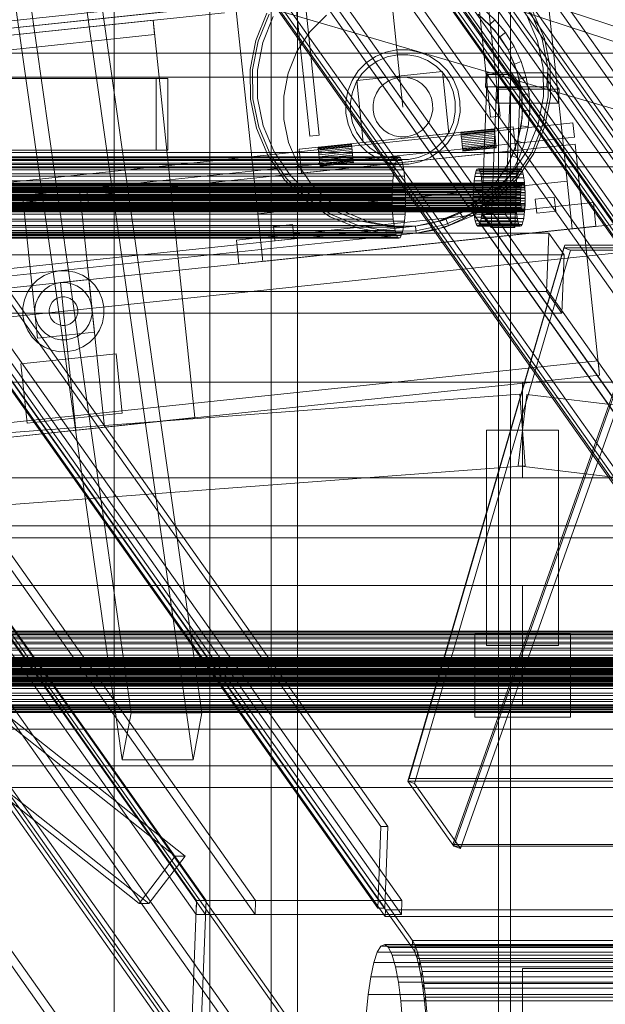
# Model space of a CAD drawing. Header units: millimetres. Extents: x -2233 to 61924, y -68080 to 6847.
# Tile 336 of 656: x 1640 to 1885, y -35775 to -35363. Entities that reach past the tile are written whole.
import ezdxf

# ---------------------------------------------------------------- set-up
doc = ezdxf.new("R2010")
doc.units = ezdxf.units.MM
for name, color, linetype, lineweight in [('COTAS_P', 1, 'Continuous', 0), ('frontal_C04', 7, 'Continuous', 0), ('frontal_C09', 7, 'Continuous', 0), ('frontal_C09-C10', 7, 'Continuous', 0), ('frontal_C10', 7, 'Continuous', 0), ('frontal_secador', 7, 'Continuous', 0), ('frontal_tolva', 7, 'Continuous', 0)]:
    doc.layers.add(name, color=color, linetype=linetype, lineweight=lineweight)
doc.dimstyles.new('R19_100', dxfattribs={"dimtxt": 250, "dimasz": 150, "dimexe": 150, "dimexo": 80, "dimgap": 100, "dimtad": 1, "dimtih": 1, "dimtoh": 1, "dimdsep": 46, "dimcen": 0.09, "dimadec": 0, "dimazin": 0, "dimtfac": 1, "dimtdec": 4, "dimtofl": 0, "dimtmove": 0, "dimatfit": 3, "dimfxl": 1, "dimtolj": 1, "dimtzin": 0, "dimarcsym": 0})

# ---------------------------------------------------------------- blocks, each defined once
blk = doc.blocks.new('DIM_R28_48')
at = {"layer": 'COTAS_P'}
for p, q in [((-1750, -34600), (-1600, -34555)), ((2600, -34600), (2450, -34555)), ((-1750, -35500), (-1750, -34600)), ((-1750, -34600), (2600, -34600)), ((-1750, -34600), (-1600, -34645)), ((2600, -34600), (2450, -34645)), ((2600, -35500), (2600, -34600))]:
    blk.add_line(p, q, dxfattribs=at)
blk.add_text('4350 P', height=250, dxfattribs=at).set_placement((425, -34500))
blk = doc.blocks.new('DIM_R28_50')
at = {"layer": 'COTAS_P'}
for p, q in [((1705.78, -34504.95), (1551.9, -34475.9)), ((-194.22, -34704.95), (1705.78, -34504.95)), ((1705.78, -34504.95), (1561.32, -34565.4)), ((1800, -35400), (1705.78, -34504.95)), ((-194.22, -34704.95), (-49.75, -34644.49)), ((-100, -35600), (-194.22, -34704.95)), ((-194.22, -34704.95), (-40.33, -34734))]:
    blk.add_line(p, q, dxfattribs=at)
blk.add_text('1910.5 P', height=250, rotation=6.009, dxfattribs=at).set_placement((745.32, -34505.49))

msp = doc.modelspace()

# ---------------------------------------------------------------- linework, layer by layer
at = {"layer": 'frontal_C04'}
for p, q in [((2569.479, -35592.073), (1482.065, -35231.605)), ((2567.591, -35597.768), (1480.177, -35237.3)), ((2570.459, -35600.759), (1470.459, -35278.259)), ((1360, -35377.5), (2290, -35377.5)), ((2270, -35377.5), (1580, -35377.5)), ((2290, -35387.5), (1360, -35387.5)), ((1540, -35419), (2600, -35419)), ((1540, -35425), (2600, -35425)), ((650, -35515), (1850, -35515)), ((1850, -35515), (1850, -35555)), ((1850, -35515), (2600, -35515)), ((648.878, -35610.042), (1848.878, -35520.042)), ((1851.787, -35520.107), (1848.213, -35549.893)), ((1848.878, -35520.042), (1851.122, -35549.958)), ((1851.787, -35520.107), (2601.787, -35610.107)), ((1865, -35535), (1835, -35535)), ((1835, -35625), (1835, -35535)), ((1865, -35535), (1865, -35625)), ((651.122, -35639.958), (1851.122, -35549.958)), ((1848.213, -35549.893), (2598.213, -35639.893)), ((650, -35555), (1850, -35555)), ((1850, -35555), (2600, -35555)), ((-1750, -35575), (2600, -35575)), ((-1750, -35580), (2600, -35580)), ((650, -35600), (1850, -35600)), ((1850, -35600), (1850, -35650)), ((1850, -35600), (2600, -35600)), ((1830, -35620), (1870, -35620)), ((1830, -35620), (1830, -35655)), ((1870, -35655), (1870, -35620)), ((1865, -35625), (1835, -35625)), ((650, -35650), (1850, -35650)), ((1850, -35650), (2600, -35650)), ((1830, -35655), (1870, -35655))]:
    msp.add_line(p, q, dxfattribs=at)
at = {"layer": 'frontal_C09'}
for p, q in [((1868.621, -35430.987), (1857.106, -35321.591)), ((1829.102, -35332.583), (1836.64, -35404.187)), ((1840.618, -35403.769), (1833.08, -35332.164)), ((1727.82, -35335.2), (1739.335, -35444.596)), ((1753.52, -35340.539), (1761.057, -35412.143)), ((1765.035, -35411.725), (1757.498, -35340.12)), ((-105.548, -35547.291), (1794.452, -35347.291)), ((-105.234, -35550.275), (1794.766, -35350.275)), ((-45.878, -35541.01), (1734.781, -35353.572)), ((-35.619, -35542.947), (1725.15, -35357.603)), ((1833.348, -35358.806), (1838.439, -35363.511)), ((-35.305, -35545.93), (1725.464, -35360.586)), ((1738.545, -35372.171), (1743.194, -35360.73)), ((1739.504, -35372.455), (1744.079, -35361.195)), ((1741.421, -35373.023), (1745.85, -35362.126)), ((1761.138, -35368.54), (1768.022, -35361.563)), ((1831.46, -35361.138), (1838.437, -35368.022)), ((1836.263, -35365.577), (1831.46, -35361.138)), ((1851.678, -35361.417), (1856.252, -35372.253)), ((1853.435, -35360.463), (1858.161, -35371.66)), ((1854.314, -35359.985), (1859.116, -35371.363)), ((-5.47, -35542.79), (1695.629, -35363.727)), ((1187.937, -35417.168), (1695.629, -35363.727)), ((1713.112, -35529.809), (1695.629, -35363.727)), ((1696.257, -35369.694), (1695.629, -35363.727)), ((1836.263, -35365.577), (1838.439, -35363.511)), ((1840.446, -35370.604), (1836.263, -35365.577)), ((1838.439, -35363.511), (1842.873, -35368.841)), ((-4.842, -35548.757), (1696.257, -35369.694)), ((1188.565, -35423.135), (1696.257, -35369.694)), ((1755.747, -35376.726), (1761.138, -35368.54)), ((1838.437, -35368.022), (1843.937, -35376.135)), ((1840.446, -35370.604), (1842.873, -35368.841)), ((1843.937, -35376.135), (1840.446, -35370.604)), ((1842.873, -35368.841), (1846.573, -35374.703)), ((1859.116, -35371.363), (1861.607, -35383.46)), ((1736.217, -35384.3), (1738.545, -35372.171)), ((1737.212, -35384.392), (1739.504, -35372.455)), ((1739.204, -35384.574), (1741.421, -35373.023)), ((1843.937, -35376.135), (1846.573, -35374.703)), ((1846.573, -35374.703), (1849.477, -35380.999)), ((1856.252, -35372.253), (1858.623, -35383.774)), ((1858.161, -35371.66), (1860.612, -35383.564)), ((1752.057, -35385.807), (1755.747, -35376.726)), ((1784.651, -35381.55), (1788.545, -35378.91)), ((1788.545, -35378.91), (1792.879, -35377.081)), ((1789.499, -35380.668), (1793.473, -35378.991)), ((1792.879, -35377.081), (1797.488, -35376.132)), ((1793.473, -35378.991), (1797.697, -35378.121)), ((1797.488, -35376.132), (1802.192, -35376.1)), ((1797.697, -35378.121), (1802.01, -35378.092)), ((1802.01, -35378.092), (1806.245, -35378.905)), ((1802.192, -35376.1), (1806.813, -35376.987)), ((1806.245, -35378.905), (1810.24, -35380.529)), ((1806.813, -35376.987), (1811.171, -35378.759)), ((1811.171, -35378.759), (1815.101, -35381.346)), ((1843.937, -35376.135), (1847.749, -35385.165)), ((1846.676, -35382.074), (1843.937, -35376.135)), ((1781.346, -35384.899), (1784.651, -35381.55)), ((1782.901, -35386.158), (1785.93, -35383.088)), ((1785.93, -35383.088), (1789.499, -35380.668)), ((1810.24, -35380.529), (1813.842, -35382.901)), ((1813.842, -35382.901), (1816.912, -35385.93)), ((1815.101, -35381.346), (1818.45, -35384.651)), ((1846.676, -35382.074), (1849.477, -35380.999)), ((1848.617, -35388.32), (1846.676, -35382.074)), ((1849.477, -35380.999), (1851.534, -35387.619)), ((1860.612, -35383.564), (1860.694, -35395.718)), ((1861.607, -35383.46), (1861.69, -35395.81)), ((1736.299, -35396.65), (1736.217, -35384.3)), ((1737.294, -35396.545), (1737.212, -35384.392)), ((1739.283, -35396.336), (1739.204, -35384.574)), ((1750.209, -35395.433), (1752.057, -35385.807)), ((1778.759, -35388.829), (1781.346, -35384.899)), ((1780.529, -35389.76), (1782.901, -35386.158)), ((1780.738, -35388.956), (1816.54, -35385.187)), ((1796.291, -35388.063), (1798.691, -35387.569)), ((1798.691, -35387.569), (1801.142, -35387.552)), ((1801.142, -35387.552), (1803.548, -35388.014)), ((1819.262, -35411.044), (1816.54, -35385.187)), ((1816.912, -35385.93), (1819.332, -35389.499)), ((1818.45, -35384.651), (1821.09, -35388.545)), ((1847.749, -35385.165), (1849.725, -35394.766)), ((1848.617, -35388.32), (1851.534, -35387.619)), ((1851.534, -35387.619), (1852.709, -35394.452)), ((1858.623, -35383.774), (1858.702, -35395.536)), ((1776.987, -35393.187), (1778.759, -35388.829)), ((1778.905, -35393.755), (1780.529, -35389.76)), ((1780.738, -35388.956), (1783.46, -35414.813)), ((1790.284, -35392.135), (1792.006, -35390.391)), ((1792.006, -35390.391), (1794.034, -35389.016)), ((1794.034, -35389.016), (1796.291, -35388.063)), ((1803.548, -35388.014), (1805.818, -35388.937)), ((1805.818, -35388.937), (1807.865, -35390.284)), ((1807.865, -35390.284), (1809.609, -35392.006)), ((1819.332, -35389.499), (1821.009, -35393.473)), ((1821.09, -35388.545), (1822.919, -35392.879)), ((1849.725, -35394.766), (1848.617, -35388.32)), ((1750.275, -35405.234), (1750.209, -35395.433)), ((1776.1, -35397.808), (1776.987, -35393.187)), ((1778.092, -35397.99), (1778.905, -35393.755)), ((1788.014, -35396.452), (1788.937, -35394.182)), ((1788.937, -35394.182), (1790.284, -35392.135)), ((1809.609, -35392.006), (1810.984, -35394.034)), ((1810.984, -35394.034), (1811.937, -35396.291)), ((1821.009, -35393.473), (1821.879, -35397.697)), ((1822.919, -35392.879), (1823.868, -35397.488)), ((1849.725, -35394.766), (1852.709, -35394.452)), ((1849.725, -35394.766), (1849.791, -35404.567)), ((1849.983, -35401.301), (1849.725, -35394.766)), ((1852.709, -35394.452), (1852.982, -35401.379)), ((1858.702, -35395.536), (1856.485, -35407.087)), ((1860.694, -35395.718), (1858.403, -35407.655)), ((1861.69, -35395.81), (1859.362, -35407.938)), ((1738.79, -35408.747), (1736.299, -35396.65)), ((1739.745, -35408.45), (1737.294, -35396.545)), ((1741.655, -35407.856), (1739.283, -35396.336)), ((1776.132, -35402.512), (1776.1, -35397.808)), ((1778.121, -35402.303), (1778.092, -35397.99)), ((1787.552, -35398.858), (1788.014, -35396.452)), ((1787.569, -35401.309), (1787.552, -35398.858)), ((1811.937, -35396.291), (1812.431, -35398.691)), ((1812.431, -35398.691), (1812.448, -35401.142)), ((1821.879, -35397.697), (1821.908, -35402.01)), ((1823.868, -35397.488), (1823.9, -35402.192)), ((1777.081, -35407.121), (1776.132, -35402.512)), ((1778.991, -35406.527), (1778.121, -35402.303)), ((1788.063, -35403.709), (1787.569, -35401.309)), ((1789.016, -35405.966), (1788.063, -35403.709)), ((1811.986, -35403.548), (1811.063, -35405.818)), ((1812.448, -35401.142), (1811.986, -35403.548)), ((1821.908, -35402.01), (1821.095, -35406.245)), ((1823.9, -35402.192), (1823.013, -35406.813)), ((1836.64, -35404.187), (1840.618, -35403.769)), ((1849.386, -35407.814), (1849.983, -35401.301)), ((1849.983, -35401.301), (1852.982, -35401.379)), ((1852.982, -35401.379), (1852.349, -35408.283)), ((-168.15, -35621.251), (1871.081, -35406.595)), ((1746.229, -35418.693), (1741.655, -35407.856)), ((1752.251, -35414.835), (1750.275, -35405.234)), ((1756.608, -35417.639), (1846.114, -35408.218)), ((1778.91, -35411.455), (1777.081, -35407.121)), ((1780.668, -35410.501), (1778.991, -35406.527)), ((1790.391, -35407.994), (1789.016, -35405.966)), ((1792.135, -35409.716), (1790.391, -35407.994)), ((1809.716, -35407.865), (1807.994, -35409.609)), ((1811.063, -35405.818), (1809.716, -35407.865)), ((1821.095, -35406.245), (1819.471, -35410.24)), ((1823.013, -35406.813), (1821.241, -35411.171)), ((1847.16, -35418.163), (1846.114, -35408.218)), ((1849.791, -35404.567), (1847.943, -35414.193)), ((1847.943, -35414.193), (1849.386, -35407.814)), ((1849.386, -35407.814), (1852.349, -35408.283)), ((1852.349, -35408.283), (1850.82, -35415.045)), ((1856.485, -35407.087), (1852.057, -35417.983)), ((1858.403, -35407.655), (1853.827, -35418.914)), ((1859.362, -35407.938), (1854.712, -35419.38)), ((1871.709, -35412.562), (1871.081, -35406.595)), ((1743.592, -35420.125), (1738.79, -35408.747)), ((1744.471, -35419.647), (1739.745, -35408.45)), ((1761.057, -35412.143), (1765.035, -35411.725)), ((1781.55, -35415.349), (1778.91, -35411.455)), ((1783.088, -35414.07), (1780.668, -35410.501)), ((1783.46, -35414.813), (1819.262, -35411.044)), ((1794.182, -35411.063), (1792.135, -35409.716)), ((1796.452, -35411.986), (1794.182, -35411.063)), ((1798.858, -35412.448), (1796.452, -35411.986)), ((1801.309, -35412.431), (1798.858, -35412.448)), ((1803.709, -35411.937), (1801.309, -35412.431)), ((1805.966, -35410.984), (1803.709, -35411.937)), ((1807.994, -35409.609), (1805.966, -35410.984)), ((1819.471, -35410.24), (1817.099, -35413.842)), ((1821.241, -35411.171), (1818.654, -35415.101)), ((1824.235, -35410.521), (1838.158, -35409.055)), ((1824.243, -35410.597), (1824.235, -35410.521)), ((1824.243, -35410.597), (1838.166, -35409.132)), ((1824.266, -35410.824), (1824.243, -35410.597)), ((1824.266, -35410.824), (1838.189, -35409.358)), ((1824.305, -35411.191), (1824.266, -35410.824)), ((1824.305, -35411.191), (1838.228, -35409.726)), ((1824.357, -35411.686), (1824.305, -35411.191)), ((1824.357, -35411.686), (1838.28, -35410.22)), ((1824.421, -35412.289), (1824.357, -35411.686)), ((1824.421, -35412.289), (1838.344, -35410.823)), ((1824.493, -35412.977), (1824.421, -35412.289)), ((1824.493, -35412.977), (1838.416, -35411.511)), ((1824.572, -35413.723), (1838.495, -35412.257)), ((1838.166, -35409.132), (1838.158, -35409.055)), ((1838.189, -35409.358), (1838.166, -35409.132)), ((1838.228, -35409.726), (1838.189, -35409.358)), ((1838.28, -35410.22), (1838.228, -35409.726)), ((1838.344, -35410.823), (1838.28, -35410.22)), ((1838.416, -35411.511), (1838.344, -35410.823)), ((1838.495, -35412.257), (1838.416, -35411.511)), ((1838.576, -35413.033), (1838.495, -35412.257)), ((-167.522, -35627.218), (1871.709, -35412.562)), ((-167.208, -35630.202), (1872.023, -35415.546)), ((1756.063, -35423.865), (1752.251, -35414.835)), ((1764.564, -35416.802), (1778.487, -35415.336)), ((1764.572, -35416.878), (1778.495, -35415.413)), ((1764.596, -35417.105), (1778.519, -35415.639)), ((1764.635, -35417.472), (1778.558, -35416.007)), ((1764.687, -35417.967), (1778.61, -35416.501)), ((1778.495, -35415.413), (1778.487, -35415.336)), ((1778.519, -35415.639), (1778.495, -35415.413)), ((1778.558, -35416.007), (1778.519, -35415.639)), ((1778.61, -35416.501), (1778.558, -35416.007)), ((1778.673, -35417.104), (1778.61, -35416.501)), ((1784.899, -35418.654), (1781.55, -35415.349)), ((1786.158, -35417.099), (1783.088, -35414.07)), ((1817.099, -35413.842), (1814.07, -35416.912)), ((1818.654, -35415.101), (1815.349, -35418.45)), ((1824.572, -35413.723), (1824.493, -35412.977)), ((1824.653, -35414.499), (1824.572, -35413.723)), ((1838.576, -35413.033), (1824.653, -35414.499)), ((1824.735, -35415.275), (1824.653, -35414.499)), ((1824.735, -35415.275), (1838.658, -35413.809)), ((1824.735, -35415.275), (1824.814, -35416.021)), ((1824.814, -35416.021), (1838.737, -35414.556)), ((1824.814, -35416.021), (1824.886, -35416.709)), ((1824.886, -35416.709), (1838.809, -35415.243)), ((1824.949, -35417.312), (1838.872, -35415.846)), ((1825.001, -35417.806), (1838.925, -35416.341)), ((1838.576, -35413.033), (1838.658, -35413.809)), ((1838.658, -35413.809), (1838.737, -35414.556)), ((1838.737, -35414.556), (1838.809, -35415.243)), ((1838.809, -35415.243), (1838.872, -35415.846)), ((1838.872, -35415.846), (1838.925, -35416.341)), ((1838.925, -35416.341), (1838.963, -35416.708)), ((1847.943, -35414.193), (1844.253, -35423.274)), ((1845.68, -35420.33), (1847.943, -35414.193)), ((1847.943, -35414.193), (1850.82, -35415.045)), ((1850.82, -35415.045), (1848.421, -35421.549)), ((1882.178, -35512.013), (1872.023, -35415.546)), ((1750.522, -35430.347), (1743.592, -35420.125)), ((1751.291, -35429.708), (1744.471, -35419.647)), ((1752.829, -35428.429), (1746.229, -35418.693)), ((1756.608, -35417.639), (1757.655, -35427.584)), ((1757.655, -35427.584), (1847.16, -35418.163)), ((1764.572, -35416.878), (1764.564, -35416.802)), ((1764.596, -35417.105), (1764.572, -35416.878)), ((1764.635, -35417.472), (1764.596, -35417.105)), ((1764.687, -35417.967), (1764.635, -35417.472)), ((1764.75, -35418.57), (1764.687, -35417.967)), ((1764.75, -35418.57), (1778.673, -35417.104)), ((1764.823, -35419.258), (1764.75, -35418.57)), ((1764.823, -35419.258), (1778.746, -35417.792)), ((1764.901, -35420.004), (1764.823, -35419.258)), ((1764.901, -35420.004), (1778.824, -35418.538)), ((1764.983, -35420.78), (1764.901, -35420.004)), ((1778.906, -35419.314), (1764.983, -35420.78)), ((1765.065, -35421.556), (1778.988, -35420.09)), ((1778.746, -35417.792), (1778.673, -35417.104)), ((1778.824, -35418.538), (1778.746, -35417.792)), ((1778.906, -35419.314), (1778.824, -35418.538)), ((1778.906, -35419.314), (1778.988, -35420.09)), ((1778.988, -35420.09), (1779.066, -35420.837)), ((1788.829, -35421.241), (1784.899, -35418.654)), ((1789.76, -35419.471), (1786.158, -35417.099)), ((1793.755, -35421.095), (1789.76, -35419.471)), ((1810.501, -35419.332), (1806.527, -35421.009)), ((1814.07, -35416.912), (1810.501, -35419.332)), ((1815.349, -35418.45), (1811.455, -35421.09)), ((1824.886, -35416.709), (1824.949, -35417.312)), ((1824.949, -35417.312), (1825.001, -35417.806)), ((1825.001, -35417.806), (1825.04, -35418.174)), ((1825.04, -35418.174), (1838.963, -35416.708)), ((1825.04, -35418.174), (1825.064, -35418.4)), ((1825.064, -35418.4), (1838.987, -35416.935)), ((1825.064, -35418.4), (1825.072, -35418.477)), ((1825.072, -35418.477), (1838.995, -35417.011)), ((1838.963, -35416.708), (1838.987, -35416.935)), ((1838.987, -35416.935), (1838.995, -35417.011)), ((1842.636, -35426.118), (1845.68, -35420.33)), ((1852.057, -35417.983), (1845.588, -35427.807)), ((1845.68, -35420.33), (1848.421, -35421.549)), ((1853.827, -35418.914), (1847.142, -35429.065)), ((1854.712, -35419.38), (1847.92, -35429.694)), ((1761.563, -35431.978), (1756.063, -35423.865)), ((1765.065, -35421.556), (1764.983, -35420.78)), ((1765.065, -35421.556), (1765.143, -35422.302)), ((1765.143, -35422.302), (1779.066, -35420.837)), ((1765.143, -35422.302), (1765.216, -35422.99)), ((1765.216, -35422.99), (1779.139, -35421.524)), ((1765.216, -35422.99), (1765.279, -35423.593)), ((1765.279, -35423.593), (1779.202, -35422.127)), ((1765.279, -35423.593), (1765.331, -35424.088)), ((1765.331, -35424.088), (1779.254, -35422.622)), ((1765.331, -35424.088), (1765.37, -35424.455)), ((1765.37, -35424.455), (1779.293, -35422.99)), ((1765.37, -35424.455), (1765.394, -35424.682)), ((1765.394, -35424.682), (1779.317, -35423.216)), ((1765.394, -35424.682), (1765.402, -35424.758)), ((1765.402, -35424.758), (1779.325, -35423.292)), ((1779.066, -35420.837), (1779.139, -35421.524)), ((1779.139, -35421.524), (1779.202, -35422.127)), ((1779.202, -35422.127), (1779.254, -35422.622)), ((1779.254, -35422.622), (1779.293, -35422.99)), ((1779.293, -35422.99), (1779.317, -35423.216)), ((1779.317, -35423.216), (1779.325, -35423.292)), ((1793.187, -35423.013), (1788.829, -35421.241)), ((1797.808, -35423.9), (1793.187, -35423.013)), ((1797.99, -35421.908), (1793.755, -35421.095)), ((1802.512, -35423.868), (1797.808, -35423.9)), ((1802.303, -35421.879), (1797.99, -35421.908)), ((1806.527, -35421.009), (1802.303, -35421.879)), ((1807.121, -35422.919), (1802.512, -35423.868)), ((1811.455, -35421.09), (1807.121, -35422.919)), ((1844.253, -35423.274), (1838.862, -35431.46)), ((1848.421, -35421.549), (1845.194, -35427.685)), ((1761.201, -35436.69), (1752.829, -35428.429)), ((1845.588, -35427.807), (1837.327, -35436.179)), ((1838.862, -35431.46), (1842.636, -35426.118)), ((1845.194, -35427.685), (1841.194, -35433.348)), ((1842.636, -35426.118), (1845.194, -35427.685)), ((1739.335, -35444.596), (1868.621, -35430.987)), ((1759.314, -35439.021), (1750.522, -35430.347)), ((1759.943, -35438.244), (1751.291, -35429.708)), ((1768.54, -35438.862), (1761.563, -35431.978)), ((1838.862, -35431.46), (1831.978, -35438.437)), ((1834.423, -35436.263), (1838.862, -35431.46)), ((1847.142, -35429.065), (1838.606, -35437.717)), ((1838.862, -35431.46), (1841.194, -35433.348)), ((1847.92, -35429.694), (1839.245, -35438.486)), ((1870.715, -35450.877), (1868.621, -35430.987)), ((1638, -35437.163), (1667.835, -35434.023)), ((1640.984, -35436.849), (1664.852, -35434.337)), ((1640.984, -35436.849), (1647.265, -35496.519)), ((1671.133, -35494.007), (1664.852, -35434.337)), ((1668.464, -35439.99), (1667.835, -35434.023)), ((1771.025, -35443.159), (1761.201, -35436.69)), ((1837.327, -35436.179), (1827.591, -35442.779)), ((1829.396, -35440.446), (1834.423, -35436.263)), ((1834.423, -35436.263), (1836.489, -35438.439)), ((1841.194, -35433.348), (1836.489, -35438.439)), ((1617.116, -35477.571), (1995.028, -35437.791)), ((1638.628, -35443.13), (1668.464, -35439.99)), ((1730.437, -35455.588), (1879.613, -35439.885)), ((1769.628, -35445.814), (1759.314, -35439.021)), ((1770.094, -35444.929), (1759.943, -35438.244)), ((1776.726, -35444.253), (1768.54, -35438.862)), ((1831.978, -35438.437), (1823.865, -35443.937)), ((1823.865, -35443.937), (1829.396, -35440.446)), ((1838.606, -35437.717), (1828.546, -35444.537)), ((1839.245, -35438.486), (1829.023, -35445.416)), ((1829.396, -35440.446), (1831.159, -35442.873)), ((1836.489, -35438.439), (1831.159, -35442.873)), ((1855.326, -35438.419), (1863.282, -35437.582)), ((1855.326, -35438.419), (1855.954, -35444.386)), ((1863.91, -35443.549), (1863.282, -35437.582)), ((1880.66, -35449.83), (1879.613, -35439.885)), ((1739.335, -35444.596), (1741.429, -35464.486)), ((1781.354, -35449.505), (1770.094, -35444.929)), ((1781.921, -35447.587), (1771.025, -35443.159)), ((1785.807, -35447.943), (1776.726, -35444.253)), ((1823.865, -35443.937), (1814.835, -35447.749)), ((1827.591, -35442.779), (1816.755, -35447.353)), ((1828.546, -35444.537), (1817.348, -35449.263)), ((1829.023, -35445.416), (1817.645, -35450.218)), ((1817.926, -35446.676), (1823.865, -35443.937)), ((1823.865, -35443.937), (1825.297, -35446.573)), ((1831.159, -35442.873), (1825.297, -35446.573)), ((1855.954, -35444.386), (1863.91, -35443.549)), ((1745.93, -35449.935), (1753.886, -35449.097)), ((1754.514, -35455.064), (1753.886, -35449.097)), ((1781.07, -35450.463), (1769.628, -35445.814)), ((1793.29, -35451.796), (1781.354, -35449.505)), ((1793.472, -35449.804), (1781.921, -35447.587)), ((1795.433, -35449.791), (1785.807, -35447.943)), ((1816.755, -35447.353), (1805.234, -35449.725)), ((1814.835, -35447.749), (1805.234, -35449.725)), ((1805.234, -35449.725), (1811.68, -35448.617)), ((1817.348, -35449.263), (1805.444, -35451.714)), ((1811.68, -35448.617), (1817.926, -35446.676)), ((1811.68, -35448.617), (1812.381, -35451.534)), ((1819.001, -35449.477), (1812.381, -35451.534)), ((1817.926, -35446.676), (1819.001, -35449.477)), ((1825.297, -35446.573), (1819.001, -35449.477)), ((-94.766, -35649.725), (1805.234, -35449.725)), ((-94.452, -35652.709), (1805.548, -35452.709)), ((1618.372, -35489.505), (1996.284, -35449.725)), ((1731.484, -35465.533), (1880.66, -35449.83)), ((1741.429, -35464.486), (1870.715, -35450.877)), ((1745.93, -35449.935), (1746.558, -35455.902)), ((1793.198, -35452.792), (1781.07, -35450.463)), ((1805.548, -35452.709), (1793.198, -35452.792)), ((1805.444, -35451.714), (1793.29, -35451.796)), ((1805.234, -35449.725), (1793.472, -35449.804)), ((1805.234, -35449.725), (1795.433, -35449.791)), ((1805.548, -35452.709), (1805.234, -35449.725)), ((1817.645, -35450.218), (1805.548, -35452.709)), ((1812.381, -35451.534), (1805.548, -35452.709)), ((1730.437, -35455.588), (1731.484, -35465.533)), ((1746.558, -35455.902), (1754.514, -35455.064)), ((1650.038, -35470.379), (1653.108, -35469.084)), ((1653.108, -35469.084), (1656.372, -35468.412)), ((1656.372, -35468.412), (1659.705, -35468.389)), ((1659.705, -35468.389), (1662.978, -35469.017)), ((1662.978, -35469.017), (1666.065, -35470.272)), ((1644.939, -35474.622), (1647.28, -35472.249)), ((1647.28, -35472.249), (1650.038, -35470.379)), ((1652.425, -35474.773), (1654.592, -35473.858)), ((1654.592, -35473.858), (1656.896, -35473.384)), ((1656.896, -35473.384), (1668.83, -35472.128)), ((1656.896, -35473.384), (1659.248, -35473.368)), ((1656.896, -35473.384), (1663.386, -35535.043)), ((1659.248, -35473.368), (1661.558, -35473.812)), ((1661.558, -35473.812), (1663.738, -35474.697)), ((1666.065, -35470.272), (1668.848, -35472.105)), ((1675.32, -35533.787), (1668.83, -35472.128)), ((1668.848, -35472.105), (1671.221, -35474.446)), ((1641.851, -35480.492), (1643.106, -35477.405)), ((1643.106, -35477.405), (1644.939, -35474.622)), ((1647.531, -35479.732), (1648.825, -35477.768)), ((1648.825, -35477.768), (1650.477, -35476.093)), ((1650.477, -35476.093), (1652.425, -35474.773)), ((1663.738, -35474.697), (1665.702, -35475.991)), ((1665.702, -35475.991), (1667.377, -35477.643)), ((1667.377, -35477.643), (1668.697, -35479.591)), ((1671.221, -35474.446), (1673.091, -35477.204)), ((1673.091, -35477.204), (1674.387, -35480.274)), ((1641.223, -35483.765), (1641.851, -35480.492)), ((1646.202, -35484.222), (1646.646, -35481.912)), ((1646.646, -35481.912), (1647.531, -35479.732)), ((1652.842, -35482.525), (1653.489, -35481.543)), ((1653.489, -35481.543), (1654.315, -35480.706)), ((1654.315, -35480.706), (1655.288, -35480.046)), ((1655.288, -35480.046), (1656.372, -35479.588)), ((1656.372, -35479.588), (1657.524, -35479.351)), ((1657.524, -35479.351), (1658.7, -35479.343)), ((1658.7, -35479.343), (1659.855, -35479.565)), ((1659.855, -35479.565), (1660.945, -35480.008)), ((1660.945, -35480.008), (1661.927, -35480.655)), ((1661.927, -35480.655), (1662.765, -35481.481)), ((1662.765, -35481.481), (1663.425, -35482.454)), ((1663.425, -35482.454), (1663.882, -35483.538)), ((1668.697, -35479.591), (1669.612, -35481.758)), ((1669.612, -35481.758), (1670.086, -35484.062)), ((1674.387, -35480.274), (1675.059, -35483.538)), ((1641.246, -35487.098), (1641.223, -35483.765)), ((1646.218, -35486.574), (1646.202, -35484.222)), ((1646.692, -35488.878), (1646.218, -35486.574)), ((1652.177, -35484.77), (1652.399, -35483.615)), ((1652.185, -35485.946), (1652.177, -35484.77)), ((1652.422, -35487.098), (1652.185, -35485.946)), ((1652.399, -35483.615), (1652.842, -35482.525)), ((1663.882, -35483.538), (1664.119, -35484.69)), ((1664.127, -35485.866), (1663.905, -35487.021)), ((1664.119, -35484.69), (1664.127, -35485.866)), ((1670.102, -35486.414), (1669.658, -35488.724)), ((1670.086, -35484.062), (1670.102, -35486.414)), ((1675.059, -35483.538), (1675.081, -35486.871)), ((1641.918, -35490.362), (1641.246, -35487.098)), ((1643.214, -35493.432), (1641.918, -35490.362)), ((1647.607, -35491.046), (1646.692, -35488.878)), ((1652.88, -35488.182), (1652.422, -35487.098)), ((1653.54, -35489.155), (1652.88, -35488.182)), ((1654.377, -35489.982), (1653.54, -35489.155)), ((1655.359, -35490.628), (1654.377, -35489.982)), ((1656.449, -35491.071), (1655.359, -35490.628)), ((1661.016, -35490.591), (1659.932, -35491.048)), ((1661.989, -35489.931), (1661.016, -35490.591)), ((1662.816, -35489.093), (1661.989, -35489.931)), ((1663.462, -35488.111), (1662.816, -35489.093)), ((1663.905, -35487.021), (1663.462, -35488.111)), ((1669.658, -35488.724), (1668.773, -35490.904)), ((1674.453, -35490.144), (1673.198, -35493.231)), ((1675.081, -35486.871), (1674.453, -35490.144)), ((1645.084, -35496.191), (1643.214, -35493.432)), ((1647.265, -35496.519), (1671.133, -35494.007)), ((1648.927, -35492.993), (1647.607, -35491.046)), ((1650.602, -35494.645), (1648.927, -35492.993)), ((1652.566, -35495.939), (1650.602, -35494.645)), ((1657.604, -35491.293), (1656.449, -35491.071)), ((1658.78, -35491.285), (1657.604, -35491.293)), ((1659.932, -35491.048), (1658.78, -35491.285)), ((1665.827, -35494.543), (1663.88, -35495.863)), ((1667.479, -35492.868), (1665.827, -35494.543)), ((1668.773, -35490.904), (1667.479, -35492.868)), ((1673.198, -35493.231), (1671.365, -35496.014)), ((1647.456, -35498.531), (1645.084, -35496.191)), ((1650.239, -35500.364), (1647.456, -35498.531)), ((1654.746, -35496.824), (1652.566, -35495.939)), ((1657.056, -35497.268), (1654.746, -35496.824)), ((1659.408, -35497.252), (1657.056, -35497.268)), ((1661.712, -35496.778), (1659.408, -35497.252)), ((1663.88, -35495.863), (1661.712, -35496.778)), ((1669.025, -35498.387), (1666.266, -35500.257)), ((1671.365, -35496.014), (1669.025, -35498.387)), ((1653.326, -35501.619), (1650.239, -35500.364)), ((1656.599, -35502.247), (1653.326, -35501.619)), ((1659.932, -35502.225), (1656.599, -35502.247)), ((1663.196, -35501.553), (1659.932, -35502.225)), ((1666.266, -35500.257), (1663.196, -35501.553)), ((-157.681, -35720.702), (1881.549, -35506.046)), ((1640.356, -35507.302), (1680.136, -35503.115)), ((1682.753, -35527.977), (1680.136, -35503.115)), ((1882.178, -35512.013), (1881.549, -35506.046)), ((1640.356, -35507.302), (1642.973, -35532.165)), ((-157.053, -35726.669), (1882.178, -35512.013)), ((1205.419, -35583.25), (1713.112, -35529.809)), ((1642.973, -35532.165), (1682.753, -35527.977)), ((1663.386, -35535.043), (1675.32, -35533.787))]:
    msp.add_line(p, q, dxfattribs=at)
at = {"layer": 'frontal_C09-C10'}
for p, q in [((1867.707, -35457.728), (1802.591, -35680.609)), ((1867.249, -35458.841), (1867.707, -35457.728)), ((1976.211, -35457.728), (1867.707, -35457.728)), ((1802.133, -35681.722), (1867.249, -35458.841)), ((1804.915, -35682.745), (1870.031, -35459.864)), ((1820.867, -35708.255), (1909.511, -35458.206)), ((1821.349, -35708.889), (1909.993, -35458.841)), ((1912.775, -35459.864), (1824.131, -35709.912)), ((1867.249, -35458.841), (1975.753, -35458.841)), ((1909.993, -35458.841), (1867.249, -35458.841)), ((1870.031, -35459.864), (1867.249, -35458.841)), ((1870.031, -35459.864), (1912.775, -35459.864)), ((1802.133, -35681.722), (1802.591, -35680.609)), ((2019.14, -35681.722), (1802.133, -35681.722)), ((1802.133, -35681.722), (1821.349, -35708.889)), ((1802.133, -35681.722), (1804.915, -35682.745)), ((1802.591, -35680.609), (2019.598, -35680.609)), ((1824.131, -35709.912), (1804.915, -35682.745)), ((2037.873, -35708.255), (1820.867, -35708.255)), ((1821.349, -35708.889), (1820.867, -35708.255)), ((1821.349, -35708.889), (1824.131, -35709.912)), ((1821.349, -35708.889), (2038.355, -35708.889))]:
    msp.add_line(p, q, dxfattribs=at)
at = {"layer": 'frontal_C10'}
for p, q in [((359.992, -33677.868), (1790.776, -35700.701)), ((1793.736, -35700.701), (362.951, -33677.868)), ((662.815, -33677.868), (2093.599, -35700.701)), ((2096.558, -35700.701), (665.774, -33677.868)), ((354.013, -33698.376), (1804.013, -35748.376)), ((2099.932, -35748.376), (649.932, -33698.376)), ((1803.902, -35751.298), (353.902, -33701.298)), ((649.82, -33701.298), (2099.82, -35751.298)), ((1789.474, -35734.793), (358.689, -33711.96)), ((361.649, -33711.96), (1792.433, -35734.793)), ((2092.297, -35734.793), (661.512, -33711.96)), ((664.471, -33711.96), (2095.256, -35734.793)), ((1792.581, -35738.373), (364.999, -33720.068)), ((365.111, -33717.146), (1792.693, -35735.451)), ((660.918, -33720.068), (2088.499, -35738.373)), ((2088.611, -35735.451), (661.029, -33717.146)), ((299.769, -33726.859), (1717.743, -35731.581)), ((1799.614, -35731.581), (381.64, -33726.859)), ((653.885, -33726.859), (2071.859, -35731.581)), ((1717.52, -35737.425), (299.546, -33732.704)), ((381.417, -33732.704), (1799.391, -35737.425)), ((2071.635, -35737.425), (653.661, -33732.704)), ((266.331, -33747.789), (1738.749, -35829.484)), ((1763.409, -35829.484), (290.991, -33747.789)), ((685.549, -33747.789), (2157.967, -35829.484)), ((2182.627, -35829.484), (710.208, -33747.789)), ((1738.526, -35835.328), (266.108, -33753.633)), ((290.768, -33753.633), (1763.186, -35835.328)), ((2157.744, -35835.328), (685.325, -33753.633)), ((709.985, -33753.633), (2182.403, -35835.328)), ((265.996, -33756.555), (1738.414, -35838.25)), ((1742.36, -35838.25), (269.942, -33756.555)), ((705.928, -33756.555), (2178.346, -35838.25)), ((2182.292, -35838.25), (709.873, -33756.555)), ((350.18, -33798.702), (1800.18, -35848.702)), ((2096.098, -35848.702), (646.098, -33798.702)), ((1800.068, -35851.624), (350.068, -33801.624)), ((645.987, -33801.624), (2095.987, -35851.624)), ((1759.687, -35926.888), (287.269, -33845.193)), ((681.827, -33845.193), (2154.245, -35926.888)), ((2178.905, -35926.888), (706.487, -33845.193)), ((287.046, -33851.037), (1759.464, -35932.732)), ((2154.022, -35932.732), (681.603, -33851.037)), ((2174.736, -35932.732), (702.318, -33851.037)), ((706.263, -33851.037), (2178.682, -35932.732)), ((1619.197, -35178.116), (1686.452, -35653.2)), ((1716.043, -35653.2), (1648.789, -35178.116)), ((1749.022, -35188.694), (1940.858, -35459.911)), ((1682.714, -35672.776), (1615.459, -35197.691)), ((1712.306, -35672.776), (1645.051, -35197.691)), ((1940.635, -35465.756), (1748.799, -35194.538)), ((1679.379, -35277.639), (1679.379, -35988)), ((1719.379, -35988), (1719.379, -35279.167)), ((1679.379, -35988), (1679.379, -35286.809)), ((1719.379, -35988), (1719.379, -35288.338)), ((1955.357, -35622.575), (1763.521, -35351.358)), ((1767.466, -35351.358), (1959.303, -35622.575)), ((1833.036, -35444.831), (1835.269, -35386.389)), ((1834.565, -35391.554), (1834.789, -35385.71)), ((1860.435, -35385.71), (1834.789, -35385.71)), ((1834.789, -35385.71), (1839.593, -35392.501)), ((1845.133, -35386.389), (1835.269, -35386.389)), ((1835.269, -35386.389), (1839.112, -35391.822)), ((1842.9, -35444.831), (1845.133, -35386.389)), ((1848.976, -35391.822), (1845.133, -35386.389)), ((1860.212, -35391.554), (1860.435, -35385.71)), ((1865.239, -35392.501), (1860.435, -35385.71)), ((1696.913, -35387.988), (1292.491, -35387.988)), ((1297.423, -35387.988), (1701.845, -35387.988)), ((1696.913, -35417.988), (1696.913, -35387.988)), ((1696.913, -35387.988), (1701.845, -35387.988)), ((1701.845, -35387.988), (1701.845, -35417.988)), ((1839.369, -35398.346), (1834.565, -35391.554)), ((1834.565, -35391.554), (1860.212, -35391.554)), ((1836.879, -35450.264), (1839.112, -35391.822)), ((1839.112, -35391.822), (1848.976, -35391.822)), ((1848.976, -35391.822), (1846.743, -35450.264)), ((1860.212, -35391.554), (1865.016, -35398.346)), ((1704.91, -35713.134), (1300.489, -35393.134)), ((1304.599, -35393.134), (1709.02, -35713.134)), ((1839.369, -35398.346), (1839.593, -35392.501)), ((1839.593, -35392.501), (1865.239, -35392.501)), ((1865.239, -35392.501), (1865.016, -35398.346)), ((1865.016, -35398.346), (1839.369, -35398.346)), ((1689.738, -35732.842), (1285.316, -35412.842)), ((1693.848, -35732.842), (1289.426, -35412.842)), ((1696.913, -35417.988), (1292.491, -35417.988)), ((1701.845, -35417.988), (1297.423, -35417.988)), ((1701.845, -35417.988), (1696.913, -35417.988)), ((1796.862, -35423.377), (1486.148, -35423.377)), ((1797.354, -35421.901), (1486.64, -35421.901)), ((1797.883, -35421.036), (1487.169, -35421.036)), ((1798.429, -35420.816), (1487.715, -35420.816)), ((1798.973, -35421.249), (1488.259, -35421.249)), ((1799.492, -35422.318), (1488.778, -35422.318)), ((1799.966, -35423.982), (1489.252, -35423.982)), ((1796.862, -35423.377), (1796.428, -35425.408)), ((1797.354, -35421.901), (1796.862, -35423.377)), ((1797.883, -35421.036), (1797.354, -35421.901)), ((1798.429, -35420.816), (1797.883, -35421.036)), ((1798.973, -35421.249), (1798.429, -35420.816)), ((1799.492, -35422.318), (1798.973, -35421.249)), ((1799.966, -35423.982), (1799.492, -35422.318)), ((1800.378, -35426.178), (1799.966, -35423.982)), ((1796.067, -35427.915), (1485.353, -35427.915)), ((1796.428, -35425.408), (1485.714, -35425.408)), ((1800.378, -35426.178), (1489.664, -35426.178)), ((1800.712, -35428.82), (1489.998, -35428.82)), ((1796.067, -35427.915), (1795.794, -35430.802)), ((1796.428, -35425.408), (1796.067, -35427.915)), ((1800.712, -35428.82), (1800.378, -35426.178)), ((1800.955, -35431.808), (1800.712, -35428.82)), ((1830.035, -35429.055), (1830.341, -35427.621)), ((1830.341, -35427.621), (1830.688, -35426.579)), ((1848.096, -35427.621), (1830.341, -35427.621)), ((1830.688, -35426.579), (1831.061, -35425.969)), ((1848.443, -35426.579), (1830.688, -35426.579)), ((1831.061, -35425.969), (1831.447, -35425.813)), ((1848.817, -35425.969), (1831.061, -35425.969)), ((1831.447, -35425.813), (1831.831, -35426.119)), ((1849.202, -35425.813), (1831.447, -35425.813)), ((1831.831, -35426.119), (1832.197, -35426.873)), ((1849.586, -35426.119), (1831.831, -35426.119)), ((1832.197, -35426.873), (1832.532, -35428.048)), ((1849.952, -35426.873), (1832.197, -35426.873)), ((1832.532, -35428.048), (1832.823, -35429.598)), ((1850.287, -35428.048), (1832.532, -35428.048)), ((1848.096, -35427.621), (1847.79, -35429.055)), ((1848.443, -35426.579), (1848.096, -35427.621)), ((1848.817, -35425.969), (1848.443, -35426.579)), ((1849.202, -35425.813), (1848.817, -35425.969)), ((1849.586, -35426.119), (1849.202, -35425.813)), ((1849.952, -35426.873), (1849.586, -35426.119)), ((1850.287, -35428.048), (1849.952, -35426.873)), ((1850.578, -35429.598), (1850.287, -35428.048)), ((1849.604, -35432.714), (1435.319, -35432.714)), ((1849.778, -35432.193), (1435.492, -35432.193)), ((1849.964, -35431.888), (1435.679, -35431.888)), ((1850.157, -35431.81), (1435.872, -35431.81)), ((1850.349, -35431.963), (1436.064, -35431.963)), ((1850.532, -35432.34), (1436.247, -35432.34)), ((1850.7, -35432.928), (1436.414, -35432.928)), ((1795.794, -35430.802), (1485.079, -35430.802)), ((1800.955, -35431.808), (1490.241, -35431.808)), ((1795.794, -35430.802), (1795.618, -35433.959)), ((1801.097, -35435.026), (1800.955, -35431.808)), ((1829.463, -35435.091), (1829.587, -35432.863)), ((1829.587, -35432.863), (1829.78, -35430.824)), ((1847.342, -35432.863), (1829.587, -35432.863)), ((1829.78, -35430.824), (1830.035, -35429.055)), ((1847.535, -35430.824), (1829.78, -35430.824)), ((1847.79, -35429.055), (1830.035, -35429.055)), ((1832.823, -35429.598), (1833.059, -35431.463)), ((1850.578, -35429.598), (1832.823, -35429.598)), ((1833.059, -35431.463), (1833.23, -35433.572)), ((1850.814, -35431.463), (1833.059, -35431.463)), ((1847.342, -35432.863), (1847.218, -35435.091)), ((1847.535, -35430.824), (1847.342, -35432.863)), ((1847.79, -35429.055), (1847.535, -35430.824)), ((1849.604, -35432.714), (1849.451, -35433.431)), ((1849.778, -35432.193), (1849.604, -35432.714)), ((1849.964, -35431.888), (1849.778, -35432.193)), ((1850.157, -35431.81), (1849.964, -35431.888)), ((1850.349, -35431.963), (1850.157, -35431.81)), ((1850.532, -35432.34), (1850.349, -35431.963)), ((1850.7, -35432.928), (1850.532, -35432.34)), ((1850.814, -35431.463), (1850.578, -35429.598)), ((1850.845, -35433.703), (1850.7, -35432.928)), ((1850.985, -35433.572), (1850.814, -35431.463)), ((1434.879, -35436.449), (1849.165, -35436.449)), ((1849.227, -35435.335), (1434.941, -35435.335)), ((1849.323, -35434.316), (1435.038, -35434.316)), ((1849.451, -35433.431), (1435.165, -35433.431)), ((1850.845, -35433.703), (1436.56, -35433.703)), ((1850.963, -35434.635), (1436.678, -35434.635)), ((1851.049, -35435.69), (1436.763, -35435.69)), ((1851.099, -35436.826), (1436.813, -35436.826)), ((1484.904, -35433.959), (1795.618, -35433.959)), ((1801.097, -35435.026), (1490.383, -35435.026)), ((1795.618, -35433.959), (1795.547, -35437.263)), ((1801.133, -35438.352), (1801.097, -35435.026)), ((1829.412, -35437.423), (1829.463, -35435.091)), ((1829.463, -35435.091), (1847.218, -35435.091)), ((1833.23, -35433.572), (1833.33, -35435.844)), ((1850.985, -35433.572), (1833.23, -35433.572)), ((1833.33, -35435.844), (1833.356, -35438.192)), ((1851.085, -35435.844), (1833.33, -35435.844)), ((1847.218, -35435.091), (1847.168, -35437.423)), ((1849.165, -35436.449), (1849.14, -35437.615)), ((1849.227, -35435.335), (1849.165, -35436.449)), ((1849.323, -35434.316), (1849.227, -35435.335)), ((1849.451, -35433.431), (1849.323, -35434.316)), ((1850.963, -35434.635), (1850.845, -35433.703)), ((1851.049, -35435.69), (1850.963, -35434.635)), ((1851.085, -35435.844), (1850.985, -35433.572)), ((1851.099, -35436.826), (1851.049, -35435.69)), ((1851.111, -35438.192), (1851.085, -35435.844)), ((1851.112, -35437.999), (1851.099, -35436.826)), ((1849.14, -35437.615), (1434.854, -35437.615)), ((1849.153, -35438.789), (1434.867, -35438.789)), ((1849.203, -35439.925), (1434.917, -35439.925)), ((1849.288, -35440.979), (1435.003, -35440.979)), ((1850.928, -35441.299), (1436.642, -35441.299)), ((1851.024, -35440.28), (1436.739, -35440.28)), ((1851.086, -35439.166), (1436.801, -35439.166)), ((1851.112, -35437.999), (1436.826, -35437.999)), ((1795.547, -35437.263), (1484.833, -35437.263)), ((1795.583, -35440.588), (1484.869, -35440.588)), ((1801.133, -35438.352), (1490.419, -35438.352)), ((1795.547, -35437.263), (1795.583, -35440.588)), ((1795.583, -35440.588), (1795.725, -35443.807)), ((1801.062, -35441.656), (1801.133, -35438.352)), ((1829.438, -35439.77), (1829.412, -35437.423)), ((1847.168, -35437.423), (1829.412, -35437.423)), ((1829.538, -35442.042), (1829.438, -35439.77)), ((1847.193, -35439.77), (1829.438, -35439.77)), ((1833.306, -35440.524), (1833.182, -35442.752)), ((1833.356, -35438.192), (1833.306, -35440.524)), ((1851.061, -35440.524), (1833.306, -35440.524)), ((1851.111, -35438.192), (1833.356, -35438.192)), ((1847.168, -35437.423), (1847.193, -35439.77)), ((1847.193, -35439.77), (1847.293, -35442.042)), ((1849.14, -35437.615), (1849.153, -35438.789)), ((1849.153, -35438.789), (1849.203, -35439.925)), ((1849.203, -35439.925), (1849.288, -35440.979)), ((1849.288, -35440.979), (1849.406, -35441.912)), ((1850.8, -35442.184), (1850.928, -35441.299)), ((1850.928, -35441.299), (1851.024, -35440.28)), ((1850.937, -35442.752), (1851.061, -35440.524)), ((1851.024, -35440.28), (1851.086, -35439.166)), ((1851.061, -35440.524), (1851.111, -35438.192)), ((1851.086, -35439.166), (1851.112, -35437.999)), ((1849.406, -35441.912), (1435.121, -35441.912)), ((1849.552, -35442.687), (1435.266, -35442.687)), ((1849.719, -35443.274), (1435.434, -35443.274)), ((1849.902, -35443.652), (1435.617, -35443.652)), ((1850.094, -35443.804), (1435.809, -35443.804)), ((1850.287, -35443.726), (1436.002, -35443.726)), ((1850.474, -35443.421), (1436.188, -35443.421)), ((1850.647, -35442.9), (1436.362, -35442.9)), ((1850.8, -35442.184), (1436.515, -35442.184)), ((1795.725, -35443.807), (1485.011, -35443.807)), ((1800.886, -35444.812), (1490.172, -35444.812)), ((1801.062, -35441.656), (1490.348, -35441.656)), ((1795.725, -35443.807), (1795.968, -35446.795)), ((1800.613, -35447.7), (1800.886, -35444.812)), ((1800.886, -35444.812), (1801.062, -35441.656)), ((1829.71, -35444.151), (1829.538, -35442.042)), ((1847.293, -35442.042), (1829.538, -35442.042)), ((1829.945, -35446.017), (1829.71, -35444.151)), ((1847.465, -35444.151), (1829.71, -35444.151)), ((1832.989, -35444.79), (1832.734, -35446.56)), ((1833.182, -35442.752), (1832.989, -35444.79)), ((1850.744, -35444.79), (1832.989, -35444.79)), ((1836.879, -35450.264), (1833.036, -35444.831)), ((1833.036, -35444.831), (1842.9, -35444.831)), ((1850.937, -35442.752), (1833.182, -35442.752)), ((1842.9, -35444.831), (1846.743, -35450.264)), ((1847.293, -35442.042), (1847.465, -35444.151)), ((1847.465, -35444.151), (1847.7, -35446.017)), ((1849.406, -35441.912), (1849.552, -35442.687)), ((1849.552, -35442.687), (1849.719, -35443.274)), ((1849.719, -35443.274), (1849.902, -35443.652)), ((1849.902, -35443.652), (1850.094, -35443.804)), ((1850.094, -35443.804), (1850.287, -35443.726)), ((1850.287, -35443.726), (1850.474, -35443.421)), ((1850.474, -35443.421), (1850.647, -35442.9)), ((1850.489, -35446.56), (1850.744, -35444.79)), ((1850.647, -35442.9), (1850.8, -35442.184)), ((1850.744, -35444.79), (1850.937, -35442.752)), ((1795.968, -35446.795), (1485.254, -35446.795)), ((1796.302, -35449.437), (1485.587, -35449.437)), ((1800.613, -35447.7), (1489.899, -35447.7)), ((1795.968, -35446.795), (1796.302, -35449.437)), ((1796.302, -35449.437), (1796.714, -35451.633)), ((1800.252, -35450.207), (1800.613, -35447.7)), ((1830.236, -35447.566), (1829.945, -35446.017)), ((1847.7, -35446.017), (1829.945, -35446.017)), ((1830.571, -35448.741), (1830.236, -35447.566)), ((1847.991, -35447.566), (1830.236, -35447.566)), ((1830.938, -35449.496), (1830.571, -35448.741)), ((1848.326, -35448.741), (1830.571, -35448.741)), ((1831.321, -35449.801), (1830.938, -35449.496)), ((1848.693, -35449.496), (1830.938, -35449.496)), ((1832.08, -35449.035), (1831.707, -35449.646)), ((1832.427, -35447.993), (1832.08, -35449.035)), ((1849.835, -35449.035), (1832.08, -35449.035)), ((1832.734, -35446.56), (1832.427, -35447.993)), ((1850.182, -35447.993), (1832.427, -35447.993)), ((1850.489, -35446.56), (1832.734, -35446.56)), ((1847.7, -35446.017), (1847.991, -35447.566)), ((1847.991, -35447.566), (1848.326, -35448.741)), ((1848.326, -35448.741), (1848.693, -35449.496)), ((1848.693, -35449.496), (1849.076, -35449.801)), ((1849.462, -35449.646), (1849.835, -35449.035)), ((1849.835, -35449.035), (1850.182, -35447.993)), ((1850.182, -35447.993), (1850.489, -35446.56)), ((1860.975, -35452.76), (1417.097, -35452.76)), ((1796.714, -35451.633), (1486, -35451.633)), ((1797.188, -35453.297), (1486.474, -35453.297)), ((1799.817, -35452.237), (1489.103, -35452.237)), ((1800.252, -35450.207), (1489.538, -35450.207)), ((1796.714, -35451.633), (1797.188, -35453.297)), ((1797.188, -35453.297), (1797.707, -35454.366)), ((1799.326, -35453.713), (1799.817, -35452.237)), ((1799.817, -35452.237), (1800.252, -35450.207)), ((1831.707, -35449.646), (1831.321, -35449.801)), ((1849.076, -35449.801), (1831.321, -35449.801)), ((1849.462, -35449.646), (1831.707, -35449.646)), ((1846.743, -35450.264), (1836.879, -35450.264)), ((1849.076, -35449.801), (1849.462, -35449.646)), ((1860.044, -35477.111), (1860.975, -35452.76)), ((1867.38, -35461.816), (1860.975, -35452.76)), ((1797.707, -35454.366), (1486.993, -35454.366)), ((1798.251, -35454.799), (1487.536, -35454.799)), ((1798.797, -35454.578), (1488.083, -35454.578)), ((1799.326, -35453.713), (1488.612, -35453.713)), ((1797.707, -35454.366), (1798.251, -35454.799)), ((1798.251, -35454.799), (1798.797, -35454.578)), ((1798.797, -35454.578), (1799.326, -35453.713)), ((1423.503, -35461.816), (1867.38, -35461.816)), ((1521.961, -35460.364), (1713.798, -35731.581)), ((1717.743, -35731.581), (1525.907, -35460.364)), ((1738.457, -35731.581), (1546.621, -35460.364)), ((1867.38, -35461.816), (1866.449, -35486.167)), ((1713.574, -35737.425), (1521.738, -35466.208)), ((1546.398, -35466.208), (1738.234, -35737.425)), ((1416.167, -35477.111), (1860.044, -35477.111)), ((1860.044, -35477.111), (1866.449, -35486.167)), ((1866.449, -35486.167), (1422.572, -35486.167)), ((1937.059, -35621.585), (1626.344, -35621.585)), ((1937.55, -35620.109), (1626.836, -35620.109)), ((1938.079, -35619.245), (1627.365, -35619.245)), ((1938.626, -35619.024), (1627.911, -35619.024)), ((1939.169, -35619.457), (1628.455, -35619.457)), ((1939.688, -35620.526), (1628.974, -35620.526)), ((1940.162, -35622.19), (1629.448, -35622.19)), ((1936.263, -35626.123), (1625.549, -35626.123)), ((1936.624, -35623.616), (1625.91, -35623.616)), ((1940.575, -35624.386), (1629.86, -35624.386)), ((1989.974, -35630.402), (1575.688, -35630.402)), ((1990.16, -35630.096), (1575.875, -35630.096)), ((1990.353, -35630.019), (1576.068, -35630.019)), ((1990.545, -35630.171), (1576.26, -35630.171)), ((1990.728, -35630.549), (1576.443, -35630.549)), ((1935.99, -35629.01), (1625.276, -35629.01)), ((1940.908, -35627.028), (1630.194, -35627.028)), ((1941.151, -35630.016), (1630.437, -35630.016)), ((1575.076, -35634.657), (1989.361, -35634.657)), ((1989.423, -35633.543), (1575.138, -35633.543)), ((1989.52, -35632.524), (1575.234, -35632.524)), ((1989.647, -35631.639), (1575.362, -35631.639)), ((1989.8, -35630.923), (1575.515, -35630.923)), ((1990.896, -35631.136), (1576.61, -35631.136)), ((1991.041, -35631.911), (1576.756, -35631.911)), ((1991.159, -35632.844), (1576.874, -35632.844)), ((1991.245, -35633.898), (1576.959, -35633.898)), ((1625.1, -35632.167), (1935.814, -35632.167)), ((1941.293, -35633.235), (1630.579, -35633.235)), ((1989.336, -35635.823), (1575.05, -35635.823)), ((1989.349, -35636.997), (1575.063, -35636.997)), ((1989.399, -35638.133), (1575.113, -35638.133)), ((1991.221, -35638.488), (1576.935, -35638.488)), ((1991.283, -35637.374), (1576.997, -35637.374)), ((1991.295, -35635.034), (1577.009, -35635.034)), ((1991.308, -35636.208), (1577.022, -35636.208)), ((1935.743, -35635.471), (1625.029, -35635.471)), ((1935.779, -35638.797), (1625.065, -35638.797)), ((1941.329, -35636.56), (1630.615, -35636.56)), ((1989.484, -35639.188), (1575.199, -35639.188)), ((1989.602, -35640.12), (1575.317, -35640.12)), ((1989.748, -35640.895), (1575.462, -35640.895)), ((1989.915, -35641.482), (1575.63, -35641.482)), ((1990.098, -35641.86), (1575.813, -35641.86)), ((1990.29, -35642.012), (1576.005, -35642.012)), ((1990.483, -35641.935), (1576.198, -35641.935)), ((1990.67, -35641.63), (1576.384, -35641.63)), ((1990.843, -35641.109), (1576.558, -35641.109)), ((1990.997, -35640.392), (1576.711, -35640.392)), ((1991.124, -35639.507), (1576.838, -35639.507)), ((1935.921, -35642.015), (1625.207, -35642.015)), ((1941.258, -35639.864), (1630.544, -35639.864)), ((1936.164, -35645.003), (1625.45, -35645.003)), ((1940.809, -35645.908), (1630.095, -35645.908)), ((1941.083, -35643.021), (1630.368, -35643.021)), ((2001.171, -35650.968), (1557.293, -35650.968)), ((1936.498, -35647.645), (1625.784, -35647.645)), ((1936.91, -35649.841), (1626.196, -35649.841)), ((1940.014, -35650.446), (1629.299, -35650.446)), ((1940.448, -35648.415), (1629.734, -35648.415)), ((1937.384, -35651.505), (1626.67, -35651.505)), ((1937.903, -35652.574), (1627.189, -35652.574)), ((1938.447, -35653.007), (1627.733, -35653.007)), ((1938.993, -35652.787), (1628.279, -35652.787)), ((1939.522, -35651.922), (1628.808, -35651.922)), ((1686.452, -35653.2), (1682.714, -35672.776)), ((1716.043, -35653.2), (1686.452, -35653.2)), ((1712.306, -35672.776), (1716.043, -35653.2)), ((1563.699, -35660.024), (2007.576, -35660.024)), ((1556.363, -35675.319), (2000.24, -35675.319)), ((1682.714, -35672.776), (1712.306, -35672.776)), ((2006.645, -35684.375), (1562.768, -35684.375)), ((1789.474, -35734.793), (1790.776, -35700.701)), ((1790.776, -35700.701), (1793.736, -35700.701)), ((1793.736, -35700.701), (1792.433, -35734.793)), ((1689.738, -35732.842), (1704.91, -35713.134)), ((1709.02, -35713.134), (1693.848, -35732.842)), ((1704.91, -35713.134), (1709.02, -35713.134)), ((1693.848, -35732.842), (1689.738, -35732.842)), ((1707.582, -35894.245), (1713.798, -35731.581)), ((1717.743, -35731.581), (1711.528, -35894.245)), ((1713.574, -35737.425), (1713.798, -35731.581)), ((1713.798, -35731.581), (1717.743, -35731.581)), ((1713.798, -35731.581), (1738.457, -35731.581)), ((1717.52, -35737.425), (1717.743, -35731.581)), ((1717.743, -35731.581), (1799.614, -35731.581)), ((1738.457, -35731.581), (1738.234, -35737.425)), ((1799.614, -35731.581), (1799.391, -35737.425)), ((1738.234, -35737.425), (1713.574, -35737.425)), ((1799.391, -35737.425), (1717.52, -35737.425)), ((1792.433, -35734.793), (1789.474, -35734.793)), ((1792.581, -35738.373), (1792.693, -35735.451)), ((1792.693, -35735.451), (2088.611, -35735.451)), ((2088.499, -35738.373), (1792.581, -35738.373)), ((1803.902, -35751.298), (1804.013, -35748.376)), ((1804.013, -35748.376), (2099.932, -35748.376)), ((1804.013, -35748.376), (1805.104, -35750.384)), ((1787.831, -35757.558), (1789.276, -35753.217)), ((1789.276, -35753.217), (1790.832, -35750.674)), ((2104.922, -35753.217), (1789.276, -35753.217)), ((1790.832, -35750.674), (1792.44, -35750.026)), ((2106.478, -35750.674), (1790.832, -35750.674)), ((1792.44, -35750.026), (1794.038, -35751.298)), ((2108.086, -35750.026), (1792.44, -35750.026)), ((1794.038, -35751.298), (1795.564, -35754.442)), ((2109.684, -35751.298), (1794.038, -35751.298)), ((2099.82, -35751.298), (1803.902, -35751.298)), ((1804.931, -35753.192), (1803.902, -35751.298)), ((1805.104, -35750.384), (1804.931, -35753.192)), ((1804.931, -35753.192), (2100.849, -35753.192)), ((1805.911, -35755.887), (1804.931, -35753.192)), ((2101.023, -35750.384), (1805.104, -35750.384)), ((1805.104, -35750.384), (1806.143, -35753.241)), ((1806.143, -35753.241), (1805.911, -35755.887)), ((2102.061, -35753.241), (1806.143, -35753.241)), ((1806.143, -35753.241), (1807.111, -35756.897)), ((1786.554, -35763.531), (1787.831, -35757.558)), ((2103.477, -35757.558), (1787.831, -35757.558)), ((1795.564, -35754.442), (1796.96, -35759.337)), ((2111.21, -35754.442), (1795.564, -35754.442)), ((1805.911, -35755.887), (2101.829, -35755.887)), ((1806.824, -35759.337), (1805.911, -35755.887)), ((1807.111, -35756.897), (1806.824, -35759.337)), ((2103.029, -35756.897), (1807.111, -35756.897)), ((1807.111, -35756.897), (1807.993, -35761.292)), ((1796.96, -35759.337), (1798.172, -35765.795)), ((2112.606, -35759.337), (1796.96, -35759.337)), ((1806.824, -35759.337), (2102.742, -35759.337)), ((1807.656, -35763.483), (1806.824, -35759.337)), ((1807.993, -35761.292), (1807.656, -35763.483)), ((2103.911, -35761.292), (1807.993, -35761.292)), ((1807.993, -35761.292), (1808.772, -35766.348)), ((1785.492, -35770.905), (1786.554, -35763.531)), ((2102.2, -35763.531), (1786.554, -35763.531)), ((1798.172, -35765.795), (1799.154, -35773.567)), ((2113.819, -35765.795), (1798.172, -35765.795)), ((1807.656, -35763.483), (2103.574, -35763.483)), ((1808.391, -35768.253), (1807.656, -35763.483)), ((1808.772, -35766.348), (1808.391, -35768.253)), ((2104.691, -35766.348), (1808.772, -35766.348)), ((1808.772, -35766.348), (1809.437, -35771.981)), ((1808.391, -35768.253), (2104.31, -35768.253)), ((1809.018, -35773.567), (1808.391, -35768.253)), ((1784.687, -35779.397), (1785.492, -35770.905)), ((2101.138, -35770.905), (1785.492, -35770.905)), ((1799.154, -35773.567), (1799.868, -35782.355)), ((2114.8, -35773.567), (1799.154, -35773.567)), ((1809.437, -35771.981), (1809.018, -35773.567)), ((1809.018, -35773.567), (2104.936, -35773.567)), ((1809.526, -35779.333), (1809.018, -35773.567)), ((2105.355, -35771.981), (1809.437, -35771.981)), ((1809.437, -35771.981), (1809.975, -35778.093))]:
    msp.add_line(p, q, dxfattribs=at)
at = {"layer": 'frontal_secador'}
for p, q in [((1840, -35785), (1840, -35305)), ((1845, -35785), (1845, -35305)), ((1850, -35760), (2500, -35760)), ((1850, -35785), (1850, -35760))]:
    msp.add_line(p, q, dxfattribs=at)
at = {"layer": 'frontal_tolva'}
for p, q in [((1745, -35980), (1745, -32700)), ((1756, -35980), (1756, -32700))]:
    msp.add_line(p, q, dxfattribs=at)

# ---------------------------------------------------------------- dimensions: what is measured, and where the dimension line sits
at = {"layer": 'COTAS_P'}
for p1, p2, picture, middle in [((-100, -35600), (1800, -35400), 'DIM_R28_50', (755.784, -34604.945)), ((-1750, -35500), (2600, -35500), 'DIM_R28_48', (425, -34600))]:
    dim = msp.add_aligned_dim(p1=p1, p2=p2, distance=900, text='<> P', dimstyle='R19_100', dxfattribs=at)
    dim.commit()
    dim.dimension.update_dxf_attribs({"geometry": picture, "text_midpoint": middle})

doc.saveas('drawing.dxf')
